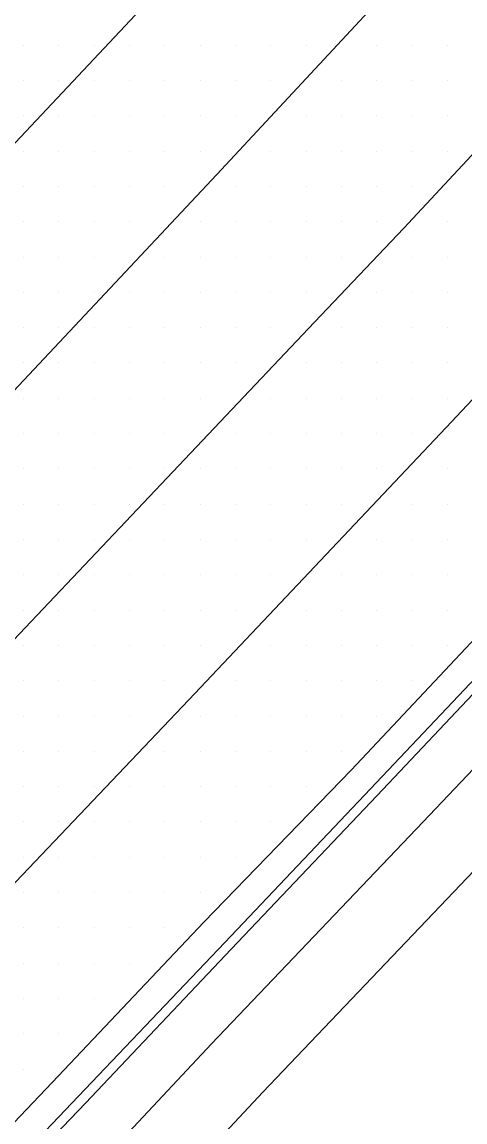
# Model space of a CAD drawing. Extents: x 1762120 to 1766775, y 709485 to 712965.
# Drawn here: x 1766108.6 to 1766140, y 709845 to 709922.9 of the extents above; entities that cross this region are included whole.
import ezdxf

# ---------------------------------------------------------------- set-up
doc = ezdxf.new("R2010")
doc.units = 0
for name, color, linetype in [('Exist DTM Drainline', 7, 'Continuous'), ('Exist DTM Scan Elevation Point', 7, 'Continuous'), ('Exist Roads Curbs', 7, 'Continuous'), ('Exist Roads EOP', 7, 'Continuous'), ('Exist Roads EOT', 7, 'Continuous'), ('PH Exist DTM Breakline', 7, 'Continuous')]:
    doc.layers.add(name, color=color, linetype=linetype)

msp = doc.modelspace()

# ---------------------------------------------------------------- linework, layer by layer
at = {"layer": 'Exist DTM Drainline'}
msp.add_lwpolyline([(1766169.65, 709907.324), (1766166.951, 709904.348), (1766164.205, 709901.44), (1766153.955, 709890.491), (1766143.685, 709879.561), (1766133.308, 709868.591), (1766122.992, 709857.702), (1766112.648, 709846.84), (1766102.408, 709836.085), (1766091.991, 709825.291), (1766088.425, 709821.306), (1766085.713, 709818.035), (1766084.028, 709815.262), (1766082.667, 709811.583), (1766081.723, 709807.399), (1766081.459, 709804.869), (1766081.468, 709800.836), (1766082.178, 709796.899), (1766082.709, 709794.88), (1766084.074, 709791.118), (1766084.948, 709789.469)], dxfattribs=at)
at = {"layer": 'Exist DTM Scan Elevation Point'}
for p, q in [((1766108.75, 709921.25), (1766108.75, 709921.25)), ((1766111.25, 709921.25), (1766111.25, 709921.25)), ((1766113.75, 709921.25), (1766113.75, 709921.25)), ((1766116.25, 709921.25), (1766116.25, 709921.25)), ((1766118.75, 709921.25), (1766118.75, 709921.25)), ((1766121.25, 709921.25), (1766121.25, 709921.25)), ((1766123.75, 709921.25), (1766123.75, 709921.25)), ((1766126.25, 709921.25), (1766126.25, 709921.25)), ((1766128.75, 709921.25), (1766128.75, 709921.25)), ((1766133.75, 709921.25), (1766133.75, 709921.25)), ((1766136.25, 709921.25), (1766136.25, 709921.25)), ((1766138.75, 709921.25), (1766138.75, 709921.25)), ((1766108.75, 709918.75), (1766108.75, 709918.75)), ((1766111.25, 709918.75), (1766111.25, 709918.75)), ((1766113.75, 709918.75), (1766113.75, 709918.75)), ((1766116.25, 709918.75), (1766116.25, 709918.75)), ((1766118.75, 709918.75), (1766118.75, 709918.75)), ((1766121.25, 709918.75), (1766121.25, 709918.75)), ((1766123.75, 709918.75), (1766123.75, 709918.75)), ((1766126.25, 709918.75), (1766126.25, 709918.75)), ((1766131.25, 709918.75), (1766131.25, 709918.75)), ((1766133.75, 709918.75), (1766133.75, 709918.75)), ((1766136.25, 709918.75), (1766136.25, 709918.75)), ((1766138.75, 709918.75), (1766138.75, 709918.75)), ((1766108.75, 709916.25), (1766108.75, 709916.25)), ((1766111.25, 709916.25), (1766111.25, 709916.25)), ((1766113.75, 709916.25), (1766113.75, 709916.25)), ((1766116.25, 709916.25), (1766116.25, 709916.25)), ((1766118.75, 709916.25), (1766118.75, 709916.25)), ((1766121.25, 709916.25), (1766121.25, 709916.25)), ((1766123.75, 709916.25), (1766123.75, 709916.25)), ((1766128.75, 709916.25), (1766128.75, 709916.25)), ((1766131.25, 709916.25), (1766131.25, 709916.25)), ((1766133.75, 709916.25), (1766133.75, 709916.25)), ((1766136.25, 709916.25), (1766136.25, 709916.25)), ((1766138.75, 709916.25), (1766138.75, 709916.25)), ((1766108.75, 709913.75), (1766108.75, 709913.75)), ((1766111.25, 709913.75), (1766111.25, 709913.75)), ((1766113.75, 709913.75), (1766113.75, 709913.75)), ((1766116.25, 709913.75), (1766116.25, 709913.75)), ((1766118.75, 709913.75), (1766118.75, 709913.75)), ((1766121.25, 709913.75), (1766121.25, 709913.75)), ((1766126.25, 709913.75), (1766126.25, 709913.75)), ((1766128.75, 709913.75), (1766128.75, 709913.75)), ((1766131.25, 709913.75), (1766131.25, 709913.75)), ((1766133.75, 709913.75), (1766133.75, 709913.75)), ((1766136.25, 709913.75), (1766136.25, 709913.75)), ((1766138.75, 709913.75), (1766138.75, 709913.75)), ((1766108.75, 709911.25), (1766108.75, 709911.25)), ((1766111.25, 709911.25), (1766111.25, 709911.25)), ((1766113.75, 709911.25), (1766113.75, 709911.25)), ((1766116.25, 709911.25), (1766116.25, 709911.25)), ((1766118.75, 709911.25), (1766118.75, 709911.25)), ((1766123.75, 709911.25), (1766123.75, 709911.25)), ((1766126.25, 709911.25), (1766126.25, 709911.25)), ((1766128.75, 709911.25), (1766128.75, 709911.25)), ((1766131.25, 709911.25), (1766131.25, 709911.25)), ((1766133.75, 709911.25), (1766133.75, 709911.25)), ((1766136.25, 709911.25), (1766136.25, 709911.25)), ((1766108.75, 709908.75), (1766108.75, 709908.75)), ((1766111.25, 709908.75), (1766111.25, 709908.75)), ((1766113.75, 709908.75), (1766113.75, 709908.75)), ((1766116.25, 709908.75), (1766116.25, 709908.75)), ((1766121.25, 709908.75), (1766121.25, 709908.75)), ((1766123.75, 709908.75), (1766123.75, 709908.75)), ((1766126.25, 709908.75), (1766126.25, 709908.75)), ((1766128.75, 709908.75), (1766128.75, 709908.75)), ((1766131.25, 709908.75), (1766131.25, 709908.75)), ((1766133.75, 709908.75), (1766133.75, 709908.75)), ((1766138.75, 709908.75), (1766138.75, 709908.75)), ((1766108.75, 709906.25), (1766108.75, 709906.25)), ((1766111.25, 709906.25), (1766111.25, 709906.25)), ((1766113.75, 709906.25), (1766113.75, 709906.25)), ((1766116.25, 709906.25), (1766116.25, 709906.25)), ((1766118.75, 709906.25), (1766118.75, 709906.25)), ((1766121.25, 709906.25), (1766121.25, 709906.25)), ((1766123.75, 709906.25), (1766123.75, 709906.25)), ((1766126.25, 709906.25), (1766126.25, 709906.25)), ((1766128.75, 709906.25), (1766128.75, 709906.25)), ((1766131.25, 709906.25), (1766131.25, 709906.25)), ((1766136.25, 709906.25), (1766136.25, 709906.25)), ((1766138.75, 709906.25), (1766138.75, 709906.25)), ((1766108.75, 709903.75), (1766108.75, 709903.75)), ((1766111.25, 709903.75), (1766111.25, 709903.75)), ((1766113.75, 709903.75), (1766113.75, 709903.75)), ((1766116.25, 709903.75), (1766116.25, 709903.75)), ((1766118.75, 709903.75), (1766118.75, 709903.75)), ((1766121.25, 709903.75), (1766121.25, 709903.75)), ((1766123.75, 709903.75), (1766123.75, 709903.75)), ((1766126.25, 709903.75), (1766126.25, 709903.75)), ((1766128.75, 709903.75), (1766128.75, 709903.75)), ((1766133.75, 709903.75), (1766133.75, 709903.75)), ((1766136.25, 709903.75), (1766136.25, 709903.75)), ((1766138.75, 709903.75), (1766138.75, 709903.75)), ((1766108.75, 709901.25), (1766108.75, 709901.25)), ((1766111.25, 709901.25), (1766111.25, 709901.25)), ((1766113.75, 709901.25), (1766113.75, 709901.25)), ((1766116.25, 709901.25), (1766116.25, 709901.25)), ((1766118.75, 709901.25), (1766118.75, 709901.25)), ((1766121.25, 709901.25), (1766121.25, 709901.25)), ((1766123.75, 709901.25), (1766123.75, 709901.25)), ((1766126.25, 709901.25), (1766126.25, 709901.25)), ((1766131.25, 709901.25), (1766131.25, 709901.25)), ((1766133.75, 709901.25), (1766133.75, 709901.25)), ((1766136.25, 709901.25), (1766136.25, 709901.25)), ((1766138.75, 709901.25), (1766138.75, 709901.25)), ((1766108.75, 709898.75), (1766108.75, 709898.75)), ((1766111.25, 709898.75), (1766111.25, 709898.75)), ((1766113.75, 709898.75), (1766113.75, 709898.75)), ((1766116.25, 709898.75), (1766116.25, 709898.75)), ((1766118.75, 709898.75), (1766118.75, 709898.75)), ((1766121.25, 709898.75), (1766121.25, 709898.75)), ((1766123.75, 709898.75), (1766123.75, 709898.75)), ((1766128.75, 709898.75), (1766128.75, 709898.75)), ((1766131.25, 709898.75), (1766131.25, 709898.75)), ((1766133.75, 709898.75), (1766133.75, 709898.75)), ((1766136.25, 709898.75), (1766136.25, 709898.75)), ((1766138.75, 709898.75), (1766138.75, 709898.75)), ((1766108.75, 709896.25), (1766108.75, 709896.25)), ((1766111.25, 709896.25), (1766111.25, 709896.25)), ((1766113.75, 709896.25), (1766113.75, 709896.25)), ((1766116.25, 709896.25), (1766116.25, 709896.25)), ((1766118.75, 709896.25), (1766118.75, 709896.25)), ((1766121.25, 709896.25), (1766121.25, 709896.25)), ((1766126.25, 709896.25), (1766126.25, 709896.25)), ((1766128.75, 709896.25), (1766128.75, 709896.25)), ((1766131.25, 709896.25), (1766131.25, 709896.25)), ((1766133.75, 709896.25), (1766133.75, 709896.25)), ((1766136.25, 709896.25), (1766136.25, 709896.25)), ((1766138.75, 709896.25), (1766138.75, 709896.25)), ((1766108.75, 709893.75), (1766108.75, 709893.75)), ((1766111.25, 709893.75), (1766111.25, 709893.75)), ((1766113.75, 709893.75), (1766113.75, 709893.75)), ((1766116.25, 709893.75), (1766116.25, 709893.75)), ((1766118.75, 709893.75), (1766118.75, 709893.75)), ((1766123.75, 709893.75), (1766123.75, 709893.75)), ((1766126.25, 709893.75), (1766126.25, 709893.75)), ((1766128.75, 709893.75), (1766128.75, 709893.75)), ((1766131.25, 709893.75), (1766131.25, 709893.75)), ((1766133.75, 709893.75), (1766133.75, 709893.75)), ((1766136.25, 709893.75), (1766136.25, 709893.75)), ((1766108.75, 709891.25), (1766108.75, 709891.25)), ((1766111.25, 709891.25), (1766111.25, 709891.25)), ((1766113.75, 709891.25), (1766113.75, 709891.25)), ((1766116.25, 709891.25), (1766116.25, 709891.25)), ((1766118.75, 709891.25), (1766118.75, 709891.25)), ((1766121.25, 709891.25), (1766121.25, 709891.25)), ((1766123.75, 709891.25), (1766123.75, 709891.25)), ((1766126.25, 709891.25), (1766126.25, 709891.25)), ((1766128.75, 709891.25), (1766128.75, 709891.25)), ((1766131.25, 709891.25), (1766131.25, 709891.25)), ((1766133.75, 709891.25), (1766133.75, 709891.25)), ((1766138.75, 709891.25), (1766138.75, 709891.25)), ((1766108.75, 709888.75), (1766108.75, 709888.75)), ((1766111.25, 709888.75), (1766111.25, 709888.75)), ((1766113.75, 709888.75), (1766113.75, 709888.75)), ((1766116.25, 709888.75), (1766116.25, 709888.75)), ((1766118.75, 709888.75), (1766118.75, 709888.75)), ((1766121.25, 709888.75), (1766121.25, 709888.75)), ((1766123.75, 709888.75), (1766123.75, 709888.75)), ((1766126.25, 709888.75), (1766126.25, 709888.75)), ((1766128.75, 709888.75), (1766128.75, 709888.75)), ((1766131.25, 709888.75), (1766131.25, 709888.75)), ((1766136.25, 709888.75), (1766136.25, 709888.75)), ((1766138.75, 709888.75), (1766138.75, 709888.75)), ((1766108.75, 709886.25), (1766108.75, 709886.25)), ((1766111.25, 709886.25), (1766111.25, 709886.25)), ((1766113.75, 709886.25), (1766113.75, 709886.25)), ((1766116.25, 709886.25), (1766116.25, 709886.25)), ((1766118.75, 709886.25), (1766118.75, 709886.25)), ((1766121.25, 709886.25), (1766121.25, 709886.25)), ((1766123.75, 709886.25), (1766123.75, 709886.25)), ((1766126.25, 709886.25), (1766126.25, 709886.25)), ((1766128.75, 709886.25), (1766128.75, 709886.25)), ((1766133.75, 709886.25), (1766133.75, 709886.25)), ((1766136.25, 709886.25), (1766136.25, 709886.25)), ((1766138.75, 709886.25), (1766138.75, 709886.25)), ((1766108.75, 709883.75), (1766108.75, 709883.75)), ((1766111.25, 709883.75), (1766111.25, 709883.75)), ((1766113.75, 709883.75), (1766113.75, 709883.75)), ((1766116.25, 709883.75), (1766116.25, 709883.75)), ((1766118.75, 709883.75), (1766118.75, 709883.75)), ((1766121.25, 709883.75), (1766121.25, 709883.75)), ((1766123.75, 709883.75), (1766123.75, 709883.75)), ((1766126.25, 709883.75), (1766126.25, 709883.75)), ((1766131.25, 709883.75), (1766131.25, 709883.75)), ((1766133.75, 709883.75), (1766133.75, 709883.75)), ((1766136.25, 709883.75), (1766136.25, 709883.75)), ((1766138.75, 709883.75), (1766138.75, 709883.75)), ((1766108.75, 709881.25), (1766108.75, 709881.25)), ((1766111.25, 709881.25), (1766111.25, 709881.25)), ((1766113.75, 709881.25), (1766113.75, 709881.25)), ((1766116.25, 709881.25), (1766116.25, 709881.25)), ((1766118.75, 709881.25), (1766118.75, 709881.25)), ((1766121.25, 709881.25), (1766121.25, 709881.25)), ((1766123.75, 709881.25), (1766123.75, 709881.25)), ((1766128.75, 709881.25), (1766128.75, 709881.25)), ((1766131.25, 709881.25), (1766131.25, 709881.25)), ((1766133.75, 709881.25), (1766133.75, 709881.25)), ((1766136.25, 709881.25), (1766136.25, 709881.25)), ((1766138.75, 709881.25), (1766138.75, 709881.25)), ((1766108.75, 709878.75), (1766108.75, 709878.75)), ((1766111.25, 709878.75), (1766111.25, 709878.75)), ((1766113.75, 709878.75), (1766113.75, 709878.75)), ((1766116.25, 709878.75), (1766116.25, 709878.75)), ((1766118.75, 709878.75), (1766118.75, 709878.75)), ((1766121.25, 709878.75), (1766121.25, 709878.75)), ((1766126.25, 709878.75), (1766126.25, 709878.75)), ((1766128.75, 709878.75), (1766128.75, 709878.75)), ((1766131.25, 709878.75), (1766131.25, 709878.75)), ((1766133.75, 709878.75), (1766133.75, 709878.75)), ((1766136.25, 709878.75), (1766136.25, 709878.75)), ((1766138.75, 709878.75), (1766138.75, 709878.75)), ((1766108.75, 709876.25), (1766108.75, 709876.25)), ((1766111.25, 709876.25), (1766111.25, 709876.25)), ((1766113.75, 709876.25), (1766113.75, 709876.25)), ((1766116.25, 709876.25), (1766116.25, 709876.25)), ((1766118.75, 709876.25), (1766118.75, 709876.25)), ((1766123.75, 709876.25), (1766123.75, 709876.25)), ((1766126.25, 709876.25), (1766126.25, 709876.25)), ((1766128.75, 709876.25), (1766128.75, 709876.25)), ((1766131.25, 709876.25), (1766131.25, 709876.25)), ((1766133.75, 709876.25), (1766133.75, 709876.25)), ((1766136.25, 709876.25), (1766136.25, 709876.25)), ((1766108.75, 709873.75), (1766108.75, 709873.75)), ((1766111.25, 709873.75), (1766111.25, 709873.75)), ((1766113.75, 709873.75), (1766113.75, 709873.75)), ((1766116.25, 709873.75), (1766116.25, 709873.75)), ((1766121.25, 709873.75), (1766121.25, 709873.75)), ((1766123.75, 709873.75), (1766123.75, 709873.75)), ((1766126.25, 709873.75), (1766126.25, 709873.75)), ((1766128.75, 709873.75), (1766128.75, 709873.75)), ((1766131.25, 709873.75), (1766131.25, 709873.75)), ((1766133.75, 709873.75), (1766133.75, 709873.75)), ((1766108.75, 709871.25), (1766108.75, 709871.25)), ((1766111.25, 709871.25), (1766111.25, 709871.25)), ((1766113.75, 709871.25), (1766113.75, 709871.25)), ((1766116.25, 709871.25), (1766116.25, 709871.25)), ((1766118.75, 709871.25), (1766118.75, 709871.25)), ((1766121.25, 709871.25), (1766121.25, 709871.25)), ((1766123.75, 709871.25), (1766123.75, 709871.25)), ((1766126.25, 709871.25), (1766126.25, 709871.25)), ((1766128.75, 709871.25), (1766128.75, 709871.25)), ((1766131.25, 709871.25), (1766131.25, 709871.25)), ((1766108.75, 709868.75), (1766108.75, 709868.75)), ((1766111.25, 709868.75), (1766111.25, 709868.75)), ((1766113.75, 709868.75), (1766113.75, 709868.75)), ((1766116.25, 709868.75), (1766116.25, 709868.75)), ((1766118.75, 709868.75), (1766118.75, 709868.75)), ((1766121.25, 709868.75), (1766121.25, 709868.75)), ((1766123.75, 709868.75), (1766123.75, 709868.75)), ((1766126.25, 709868.75), (1766126.25, 709868.75)), ((1766128.75, 709868.75), (1766128.75, 709868.75)), ((1766108.75, 709866.25), (1766108.75, 709866.25)), ((1766111.25, 709866.25), (1766111.25, 709866.25)), ((1766113.75, 709866.25), (1766113.75, 709866.25)), ((1766116.25, 709866.25), (1766116.25, 709866.25)), ((1766118.75, 709866.25), (1766118.75, 709866.25)), ((1766121.25, 709866.25), (1766121.25, 709866.25)), ((1766123.75, 709866.25), (1766123.75, 709866.25)), ((1766126.25, 709866.25), (1766126.25, 709866.25)), ((1766108.75, 709863.75), (1766108.75, 709863.75)), ((1766111.25, 709863.75), (1766111.25, 709863.75)), ((1766113.75, 709863.75), (1766113.75, 709863.75)), ((1766116.25, 709863.75), (1766116.25, 709863.75)), ((1766118.75, 709863.75), (1766118.75, 709863.75)), ((1766121.25, 709863.75), (1766121.25, 709863.75)), ((1766123.75, 709863.75), (1766123.75, 709863.75)), ((1766108.75, 709861.25), (1766108.75, 709861.25)), ((1766111.25, 709861.25), (1766111.25, 709861.25)), ((1766113.75, 709861.25), (1766113.75, 709861.25)), ((1766116.25, 709861.25), (1766116.25, 709861.25)), ((1766118.75, 709861.25), (1766118.75, 709861.25)), ((1766121.25, 709861.25), (1766121.25, 709861.25)), ((1766108.75, 709858.75), (1766108.75, 709858.75)), ((1766111.25, 709858.75), (1766111.25, 709858.75)), ((1766113.75, 709858.75), (1766113.75, 709858.75)), ((1766116.25, 709858.75), (1766116.25, 709858.75)), ((1766118.75, 709858.75), (1766118.75, 709858.75)), ((1766108.75, 709856.25), (1766108.75, 709856.25)), ((1766111.25, 709856.25), (1766111.25, 709856.25)), ((1766113.75, 709856.25), (1766113.75, 709856.25)), ((1766116.25, 709856.25), (1766116.25, 709856.25)), ((1766108.75, 709853.75), (1766108.75, 709853.75)), ((1766111.25, 709853.75), (1766111.25, 709853.75)), ((1766113.75, 709853.75), (1766113.75, 709853.75)), ((1766108.75, 709851.25), (1766108.75, 709851.25)), ((1766111.25, 709851.25), (1766111.25, 709851.25)), ((1766108.75, 709848.75), (1766108.75, 709848.75))]:
    msp.add_line(p, q, dxfattribs=at)
at = {"layer": 'Exist Roads Curbs'}
msp.add_lwpolyline([(1766170.166, 709906.89), (1766167.441, 709903.879), (1766164.691, 709900.975), (1766154.429, 709890.037), (1766144.155, 709879.111), (1766133.78, 709868.12), (1766123.444, 709857.249), (1766113.145, 709846.345), (1766102.867, 709835.649), (1766092.463, 709824.843), (1766088.873, 709820.88), (1766086.225, 709817.549), (1766084.534, 709814.783), (1766083.28, 709811.399), (1766082.396, 709807.202), (1766082.245, 709804.974), (1766082.184, 709800.922), (1766082.947, 709796.987), (1766083.449, 709795.182), (1766084.82, 709791.424), (1766085.55, 709790.042)], dxfattribs=at)
at = {"layer": 'Exist Roads EOP'}
msp.add_lwpolyline([(1766168.116, 709908.591), (1766165.531, 709905.68), (1766162.806, 709902.753), (1766152.543, 709891.815), (1766142.261, 709880.896), (1766131.948, 709869.914), (1766121.513, 709859.141), (1766111.202, 709848.248), (1766100.929, 709837.459), (1766090.574, 709826.608), (1766086.845, 709822.774), (1766084.274, 709819.37), (1766082.542, 709816.641), (1766080.718, 709812.142), (1766079.831, 709807.942), (1766079.401, 709804.572), (1766079.468, 709800.546), (1766079.947, 709796.576), (1766080.64, 709793.983), (1766082.119, 709790.27), (1766083.368, 709787.95)], dxfattribs=at)
at = {"layer": 'Exist Roads EOT'}
for points in [[(1766135.682, 709908.304), (1766155.483, 709929.604), (1766162.557, 709937.313), (1766189.396, 709966.445)], [(1766123.845, 709931.126), (1766118.9, 709925.786), (1766097.425, 709902.932), (1766079.942, 709884.338), (1766064.939, 709868.494), (1766056.017, 709859.299), (1766037.523, 709840.529), (1766030.339, 709833.269), (1766002.69, 709805.766), (1765973.432, 709777.556), (1765948.291, 709753.359), (1765937.339, 709742.763), (1765926.674, 709732.905), (1765915.903, 709722.828), (1765904.398, 709712.176), (1765893.906, 709702.178)], [(1765850.559, 709648.395), (1765862.184, 709658.073), (1765873.34, 709667.574), (1765884.587, 709677.443), (1765895.462, 709687.127), (1765906.48, 709697.308), (1765917.914, 709707.999), (1765928.787, 709718.278), (1765939.568, 709728.478), (1765950.182, 709738.573), (1765961.071, 709749.027), (1765973.922, 709761.359), (1765996.085, 709782.766), (1766011.434, 709797.62), (1766042.417, 709828.065), (1766058.613, 709844.721), (1766084.122, 709871.294), (1766104.793, 709893.308), (1766122.442, 709912.09), (1766134.448, 709925.027)], [(1766157.199, 709913.902), (1766138.665, 709894.184), (1766120.455, 709874.887), (1766100.917, 709854.368), (1766092.994, 709846.011), (1766085.31, 709838.046), (1766075.524, 709827.9), (1766065.003, 709817.158), (1766054.474, 709806.441), (1766043.843, 709795.887), (1766033.296, 709785.587), (1766022.594, 709775.092), (1766012.089, 709764.874), (1766001.005, 709754.15), (1765990.394, 709743.749), (1765979.714, 709733.69), (1765969.133, 709723.563), (1765957.922, 709712.948), (1765946.597, 709702.303), (1765935.86, 709692.292), (1765924.386, 709681.654), (1765914.147, 709672.103), (1765903.116, 709661.946), (1765891.963, 709651.48)], [(1765850.171, 709632.674), (1765873.163, 709651.388), (1765880.442, 709657.705), (1765903.52, 709678.268), (1765910.138, 709684.336), (1765932.278, 709705.045), (1765938.93, 709711.311), (1765961.57, 709732.672), (1765967.981, 709738.812), (1765990.209, 709759.99), (1765996.872, 709766.488), (1766019.159, 709788.089), (1766024.948, 709793.862), (1766046.869, 709815.774), (1766053.375, 709822.403), (1766074.206, 709843.881), (1766080.821, 709850.689), (1766101.744, 709872.48), (1766108.051, 709879.121), (1766129.359, 709901.644), (1766135.682, 709908.304)]]:
    msp.add_lwpolyline(points, dxfattribs=at)
at = {"layer": 'PH Exist DTM Breakline'}
for points in [[(1766085.339, 709811.544), (1766088.582, 709815.178), (1766092.51, 709819.49), (1766099.664, 709826.942), (1766110.318, 709837.972), (1766122.059, 709850.533), (1766137.036, 709866.248), (1766154.409, 709884.552), (1766167.852, 709898.969), (1766182.853, 709915.067), (1766195.523, 709928.837), (1766205.357, 709939.431), (1766212.551, 709947.612), (1766216.146, 709951.341), (1766220.36, 709954.727), (1766222.366, 709956.44)], [(1766088.662, 709807.759), (1766092.295, 709811.83), (1766096.162, 709816.075), (1766103.266, 709823.474), (1766113.943, 709834.527), (1766125.695, 709847.101), (1766140.659, 709862.802), (1766158.051, 709881.126), (1766171.51, 709895.56), (1766186.522, 709911.67), (1766199.195, 709925.444), (1766209.067, 709936.079), (1766216.23, 709944.224), (1766219.526, 709947.642), (1766223.55, 709950.876), (1766225.612, 709952.637)]]:
    msp.add_lwpolyline(points, dxfattribs=at)

doc.saveas('drawing.dxf')
